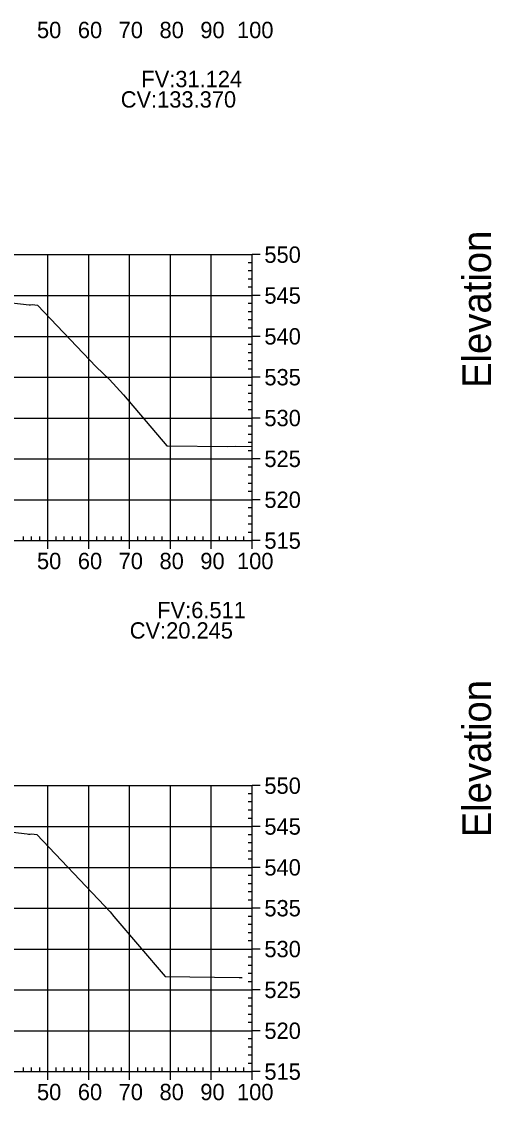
# Model space of a CAD drawing. Extents: x 704834 to 709892, y 372981 to 377533.
# Drawn here: x 705080.4 to 705195.5, y 373285.8 to 373549.9 of the extents above; entities that cross this region are included whole.
import ezdxf

# ---------------------------------------------------------------- set-up
doc = ezdxf.new("R2010")
doc.units = 0
for name, color, linetype in [('57', 7, 'Continuous'), ('59', 7, 'Continuous'), ('60', 7, 'Continuous'), ('Existing', 7, 'Continuous')]:
    doc.layers.add(name, color=color, linetype=linetype)

msp = doc.modelspace()

# ---------------------------------------------------------------- linework, layer by layer
at = {"layer": '57'}
for p, q in [((704936.87, 373492.82), (705136.87, 373492.82)), ((705086.87, 373422.82), (705086.87, 373492.82)), ((705096.87, 373422.82), (705096.87, 373492.82)), ((705106.87, 373422.82), (705106.87, 373492.82)), ((705116.87, 373422.82), (705116.87, 373492.82)), ((705126.87, 373422.82), (705126.87, 373492.82)), ((705136.87, 373422.82), (705136.87, 373492.82)), ((705136.87, 373422.82), (705136.87, 373492.82)), ((705138.87, 373492.82), (705136.87, 373492.82)), ((705136.87, 373490.82), (705135.87, 373490.82)), ((705136.87, 373488.82), (705135.87, 373488.82)), ((705136.87, 373486.82), (705135.87, 373486.82)), ((705136.87, 373484.82), (705135.87, 373484.82)), ((704936.87, 373482.82), (705136.87, 373482.82)), ((705138.87, 373482.82), (705136.87, 373482.82)), ((705136.87, 373480.82), (705135.87, 373480.82)), ((705136.87, 373478.82), (705135.87, 373478.82)), ((705136.87, 373476.82), (705135.87, 373476.82)), ((705136.87, 373474.82), (705135.87, 373474.82)), ((704936.87, 373472.82), (705136.87, 373472.82)), ((705138.87, 373472.82), (705136.87, 373472.82)), ((705136.87, 373470.82), (705135.87, 373470.82)), ((705136.87, 373468.82), (705135.87, 373468.82)), ((705136.87, 373466.82), (705135.87, 373466.82)), ((705136.87, 373464.82), (705135.87, 373464.82)), ((704936.87, 373462.82), (705136.87, 373462.82)), ((705136.87, 373460.82), (705135.87, 373460.82)), ((705138.87, 373462.82), (705136.87, 373462.82)), ((705136.87, 373458.82), (705135.87, 373458.82)), ((705136.87, 373456.82), (705135.87, 373456.82)), ((704936.87, 373452.82), (705136.87, 373452.82)), ((705136.87, 373454.82), (705135.87, 373454.82)), ((705138.87, 373452.82), (705136.87, 373452.82)), ((705136.87, 373450.82), (705135.87, 373450.82)), ((705136.87, 373448.82), (705135.87, 373448.82)), ((705136.87, 373446.82), (705135.87, 373446.82)), ((705136.87, 373444.82), (705135.87, 373444.82)), ((704936.87, 373442.82), (705136.87, 373442.82)), ((705138.87, 373442.82), (705136.87, 373442.82)), ((705136.87, 373440.82), (705135.87, 373440.82)), ((705136.87, 373438.82), (705135.87, 373438.82)), ((705136.87, 373436.82), (705135.87, 373436.82)), ((705136.87, 373434.82), (705135.87, 373434.82)), ((704936.87, 373432.82), (705136.87, 373432.82)), ((705138.87, 373432.82), (705136.87, 373432.82)), ((705136.87, 373430.82), (705135.87, 373430.82)), ((705136.87, 373428.82), (705135.87, 373428.82)), ((705136.87, 373426.82), (705135.87, 373426.82)), ((705080.87, 373422.82), (705080.87, 373423.82)), ((705082.87, 373422.82), (705082.87, 373423.82)), ((705084.87, 373422.82), (705084.87, 373423.82)), ((705088.87, 373422.82), (705088.87, 373423.82)), ((705090.87, 373422.82), (705090.87, 373423.82)), ((705092.87, 373422.82), (705092.87, 373423.82)), ((705094.87, 373422.82), (705094.87, 373423.82)), ((705098.87, 373422.82), (705098.87, 373423.82)), ((705100.87, 373422.82), (705100.87, 373423.82)), ((705102.87, 373422.82), (705102.87, 373423.82)), ((705104.87, 373422.82), (705104.87, 373423.82)), ((705108.87, 373422.82), (705108.87, 373423.82)), ((705110.87, 373422.82), (705110.87, 373423.82)), ((705112.87, 373422.82), (705112.87, 373423.82)), ((705114.87, 373422.82), (705114.87, 373423.82)), ((705118.87, 373422.82), (705118.87, 373423.82)), ((705120.87, 373422.82), (705120.87, 373423.82)), ((705122.87, 373422.82), (705122.87, 373423.82)), ((705124.87, 373422.82), (705124.87, 373423.82)), ((705128.87, 373422.82), (705128.87, 373423.82)), ((705130.87, 373422.82), (705130.87, 373423.82)), ((705132.87, 373422.82), (705132.87, 373423.82)), ((705134.87, 373422.82), (705134.87, 373423.82)), ((705136.87, 373424.82), (705135.87, 373424.82)), ((704936.87, 373422.82), (705136.87, 373422.82)), ((704936.87, 373422.82), (705136.87, 373422.82)), ((705086.87, 373420.82), (705086.87, 373422.82)), ((705096.87, 373420.82), (705096.87, 373422.82)), ((705106.87, 373420.82), (705106.87, 373422.82)), ((705116.87, 373420.82), (705116.87, 373422.82)), ((705126.87, 373420.82), (705126.87, 373422.82)), ((705136.87, 373420.82), (705136.87, 373422.82)), ((705138.87, 373422.82), (705136.87, 373422.82)), ((704936.87, 373362.82), (705136.87, 373362.82)), ((705086.87, 373292.82), (705086.87, 373362.82)), ((705096.87, 373292.82), (705096.87, 373362.82)), ((705106.87, 373292.82), (705106.87, 373362.82)), ((705116.87, 373292.82), (705116.87, 373362.82)), ((705126.87, 373292.82), (705126.87, 373362.82)), ((705136.87, 373360.82), (705135.87, 373360.82)), ((705136.87, 373292.82), (705136.87, 373362.82)), ((705136.87, 373292.82), (705136.87, 373362.82)), ((705138.87, 373362.82), (705136.87, 373362.82)), ((705136.87, 373358.82), (705135.87, 373358.82)), ((705136.87, 373356.82), (705135.87, 373356.82)), ((704936.87, 373352.82), (705136.87, 373352.82)), ((705136.87, 373354.82), (705135.87, 373354.82)), ((705138.87, 373352.82), (705136.87, 373352.82)), ((705136.87, 373350.82), (705135.87, 373350.82)), ((705136.87, 373348.82), (705135.87, 373348.82)), ((705136.87, 373346.82), (705135.87, 373346.82)), ((705136.87, 373344.82), (705135.87, 373344.82)), ((704936.87, 373342.82), (705136.87, 373342.82)), ((705138.87, 373342.82), (705136.87, 373342.82)), ((705136.87, 373340.82), (705135.87, 373340.82)), ((705136.87, 373338.82), (705135.87, 373338.82)), ((705136.87, 373336.82), (705135.87, 373336.82)), ((705136.87, 373334.82), (705135.87, 373334.82)), ((704936.87, 373332.82), (705136.87, 373332.82)), ((705138.87, 373332.82), (705136.87, 373332.82)), ((705136.87, 373330.82), (705135.87, 373330.82)), ((705136.87, 373328.82), (705135.87, 373328.82)), ((705136.87, 373326.82), (705135.87, 373326.82)), ((705136.87, 373324.82), (705135.87, 373324.82)), ((704936.87, 373322.82), (705136.87, 373322.82)), ((705136.87, 373320.82), (705135.87, 373320.82)), ((705138.87, 373322.82), (705136.87, 373322.82)), ((705136.87, 373318.82), (705135.87, 373318.82)), ((705136.87, 373316.82), (705135.87, 373316.82)), ((704936.87, 373312.82), (705136.87, 373312.82)), ((705136.87, 373314.82), (705135.87, 373314.82)), ((705138.87, 373312.82), (705136.87, 373312.82)), ((705136.87, 373310.82), (705135.87, 373310.82)), ((705136.87, 373308.82), (705135.87, 373308.82)), ((705136.87, 373306.82), (705135.87, 373306.82)), ((705136.87, 373304.82), (705135.87, 373304.82)), ((704936.87, 373302.82), (705136.87, 373302.82)), ((705138.87, 373302.82), (705136.87, 373302.82)), ((705136.87, 373300.82), (705135.87, 373300.82)), ((705136.87, 373298.82), (705135.87, 373298.82)), ((705136.87, 373296.82), (705135.87, 373296.82)), ((705136.87, 373294.82), (705135.87, 373294.82)), ((704936.87, 373292.82), (705136.87, 373292.82)), ((704936.87, 373292.82), (705136.87, 373292.82)), ((705080.87, 373292.82), (705080.87, 373293.82)), ((705082.87, 373292.82), (705082.87, 373293.82)), ((705084.87, 373292.82), (705084.87, 373293.82)), ((705086.87, 373290.82), (705086.87, 373292.82)), ((705088.87, 373292.82), (705088.87, 373293.82)), ((705090.87, 373292.82), (705090.87, 373293.82)), ((705092.87, 373292.82), (705092.87, 373293.82)), ((705094.87, 373292.82), (705094.87, 373293.82)), ((705096.87, 373290.82), (705096.87, 373292.82)), ((705098.87, 373292.82), (705098.87, 373293.82)), ((705100.87, 373292.82), (705100.87, 373293.82)), ((705102.87, 373292.82), (705102.87, 373293.82)), ((705104.87, 373292.82), (705104.87, 373293.82)), ((705106.87, 373290.82), (705106.87, 373292.82)), ((705108.87, 373292.82), (705108.87, 373293.82)), ((705110.87, 373292.82), (705110.87, 373293.82)), ((705112.87, 373292.82), (705112.87, 373293.82)), ((705114.87, 373292.82), (705114.87, 373293.82)), ((705116.87, 373290.82), (705116.87, 373292.82)), ((705118.87, 373292.82), (705118.87, 373293.82)), ((705120.87, 373292.82), (705120.87, 373293.82)), ((705122.87, 373292.82), (705122.87, 373293.82)), ((705124.87, 373292.82), (705124.87, 373293.82)), ((705126.87, 373290.82), (705126.87, 373292.82)), ((705128.87, 373292.82), (705128.87, 373293.82)), ((705130.87, 373292.82), (705130.87, 373293.82)), ((705132.87, 373292.82), (705132.87, 373293.82)), ((705134.87, 373292.82), (705134.87, 373293.82)), ((705136.87, 373290.82), (705136.87, 373292.82)), ((705138.87, 373292.82), (705136.87, 373292.82))]:
    msp.add_line(p, q, dxfattribs=at)
at = {"layer": 'Existing'}
for points in [[(705075.1, 373481.38), (705082.27, 373480.56), (705082.56, 373480.54), (705082.96, 373480.6), (705084.27, 373480.43), (705098.66, 373465.35), (705101.9, 373462.24), (705105.35, 373458.48), (705115.98, 373446.03), (705130.9, 373445.81), (705132.76, 373445.9), (705136.87, 373445.84)], [(705074.66, 373351.83), (705081.74, 373351.01), (705082.09, 373350.96), (705082.47, 373350.94), (705082.86, 373351), (705084.1, 373350.83), (705100.71, 373333.42), (705102.11, 373331.91), (705103.03, 373330.77), (705115.56, 373316.11), (705133.73, 373315.84), (705134.4, 373315.82)]]:
    msp.add_lwpolyline(points, dxfattribs=at)

# ---------------------------------------------------------------- texts
for s, p in [('CV:133.370', (705104.69, 373528.82)), ('CV:20.245', (705106.89, 373398.82))]:
    msp.add_text(s, height=4).set_placement(p)
at = {"layer": '57'}
for s, p in [('50', (705084.18, 373545.82)), ('60', (705094.18, 373545.82)), ('70', (705104.18, 373545.82)), ('80', (705114.18, 373545.82)), ('90', (705124.18, 373545.82)), ('100', (705133.17, 373545.82)), ('550', (705139.87, 373490.82)), ('545', (705139.87, 373480.82)), ('540', (705139.87, 373470.82)), ('535', (705139.87, 373460.82)), ('530', (705139.87, 373450.82)), ('525', (705139.87, 373440.82)), ('520', (705139.87, 373430.82)), ('515', (705139.87, 373420.82)), ('50', (705084.18, 373415.82)), ('60', (705094.18, 373415.82)), ('70', (705104.18, 373415.82)), ('80', (705114.18, 373415.82)), ('90', (705124.18, 373415.82)), ('100', (705133.17, 373415.82)), ('550', (705139.87, 373360.82)), ('545', (705139.87, 373350.82)), ('540', (705139.87, 373340.82)), ('535', (705139.87, 373330.82)), ('530', (705139.87, 373320.82)), ('525', (705139.87, 373310.82)), ('520', (705139.87, 373300.82)), ('515', (705139.87, 373290.82)), ('50', (705084.18, 373285.82)), ('60', (705094.18, 373285.82)), ('70', (705104.18, 373285.82)), ('80', (705114.18, 373285.82)), ('90', (705124.18, 373285.82)), ('100', (705133.17, 373285.82))]:
    msp.add_text(s, height=4, dxfattribs=at).set_placement(p)
at = {"layer": '59'}
for s, p in [('FV:31.124', (705109.73, 373533.82)), ('FV:6.511', (705113.63, 373403.82))]:
    msp.add_text(s, height=4, dxfattribs=at).set_placement(p)
at = {"layer": '60'}
for p in [(705195.37, 373460.18), (705195.37, 373350.18)]:
    msp.add_text('Elevation', height=7, rotation=90, dxfattribs=at).set_placement(p)

doc.saveas('drawing.dxf')
